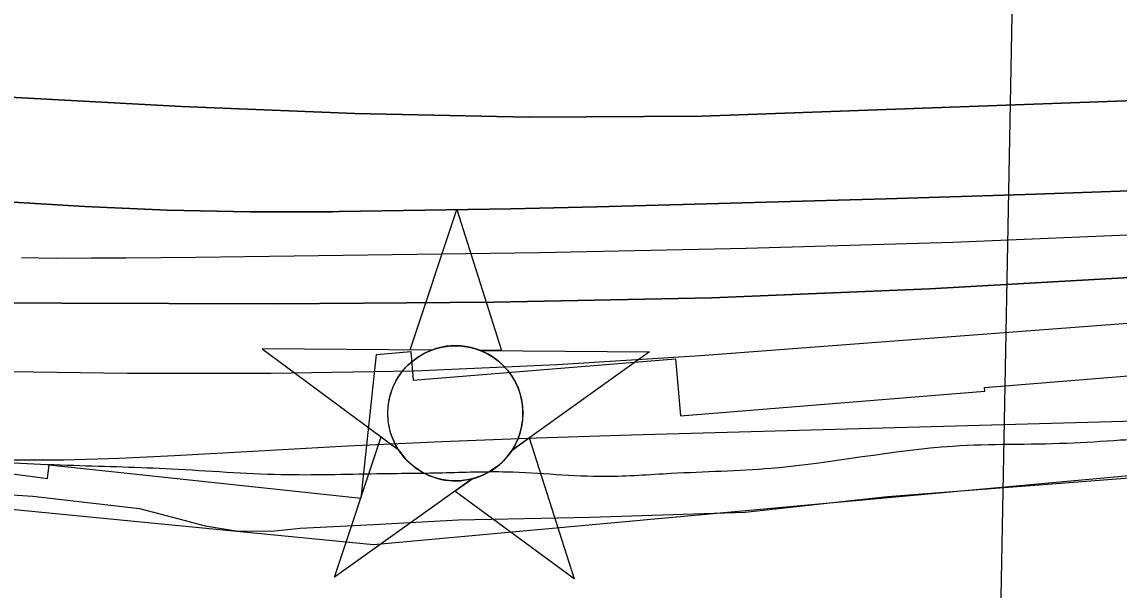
# Model space of a CAD drawing. Extents: x 3855477 to 3893699, y 299188 to 325115.
# Drawn here: x 3870416 to 3870911.8, y 310124.9 to 310381.6 of the extents above; entities that cross this region are included whole.
import ezdxf

# ---------------------------------------------------------------- set-up
doc = ezdxf.new("R2010")
doc.units = 0
for name, color, linetype in [('V-CHAN-NAID', 7, 'Continuous'), ('V-RIVR-EDGE', 7, 'Continuous'), ('V-RIVR-RANG', 7, 'Continuous'), ('V-RRAP-FSHR', 7, 'Continuous'), ('V-RRAP-RVMT', 7, 'Continuous'), ('V-SITE-VEGE', 7, 'Continuous'), ('V-TOPO-DPTH', 7, 'Continuous'), ('V-TOPO-MINR', 7, 'Continuous'), ('V-TOPO-WATR', 7, 'Continuous')]:
    doc.layers.add(name, color=color, linetype=linetype)

msp = doc.modelspace()

# ---------------------------------------------------------------- linework, layer by layer
at = {"layer": 'V-CHAN-NAID'}
for points in [[(3870600.98, 310233.31), (3870591.39, 310233.38), (3870612.51, 310296.86), (3870632.74, 310233.09), (3870623.15, 310233.16), (3870621.57, 310233.73), (3870619.48, 310234.35), (3870617.44, 310234.8), (3870615.4, 310235.11), (3870614.24, 310235.23), (3870612.7, 310235.31), (3870610.98, 310235.31), (3870609.61, 310235.24), (3870607.7, 310235.04), (3870606.34, 310234.82), (3870604.55, 310234.43), (3870603.02, 310234.01), (3870601.99, 310233.68)], [(3870600.98, 310233.31), (3870524.48, 310233.85), (3870586.05, 310188.46), (3870584.94, 310190.36), (3870584.13, 310191.99), (3870583.3, 310193.96), (3870582.6, 310196.02), (3870582.24, 310197.34), (3870581.88, 310198.96), (3870581.64, 310200.41), (3870581.45, 310202.01), (3870581.34, 310203.74), (3870581.33, 310205.32), (3870581.43, 310207.4), (3870581.62, 310209.02), (3870582.01, 310211.22), (3870582.49, 310213.14), (3870583.09, 310215.03), (3870583.75, 310216.71), (3870584.47, 310218.3), (3870585.29, 310219.83), (3870586.35, 310221.57), (3870587.38, 310223.04), (3870588.38, 310224.31), (3870589.38, 310225.45), (3870590.69, 310226.79), (3870591.74, 310227.76), (3870593.46, 310229.15), (3870594.67, 310230.02), (3870596.36, 310231.09), (3870598.09, 310232.04), (3870599.54, 310232.72)], [(3870623.15, 310233.16), (3870699.64, 310232.61), (3870637.44, 310188.09), (3870638.35, 310189.58), (3870639.33, 310191.43), (3870640.04, 310193.01), (3870640.78, 310194.97), (3870641.33, 310196.75), (3870641.73, 310198.39), (3870642.09, 310200.4), (3870642.27, 310201.97), (3870642.4, 310204.18), (3870642.37, 310206.24), (3870642.18, 310208.46), (3870641.91, 310210.22), (3870641.42, 310212.45), (3870640.78, 310214.59), (3870640.03, 310216.57), (3870639.38, 310218.02), (3870638.38, 310219.93), (3870637.31, 310221.66), (3870636.1, 310223.36), (3870634.84, 310224.9), (3870633.57, 310226.26), (3870631.94, 310227.79), (3870630.19, 310229.21), (3870628.51, 310230.38), (3870626.62, 310231.52), (3870625.15, 310232.28)], [(3870619.41, 310175.18), (3870557.21, 310130.66), (3870578.33, 310194.15), (3870586.05, 310188.46), (3870586.68, 310187.49), (3870588.07, 310185.63), (3870589.28, 310184.22), (3870590.75, 310182.71), (3870592.14, 310181.46), (3870593.59, 310180.31), (3870594.99, 310179.32), (3870596.67, 310178.28), (3870598.38, 310177.37), (3870600.18, 310176.56), (3870601.62, 310176.01), (3870603.25, 310175.48), (3870605.48, 310174.91), (3870607.01, 310174.63), (3870609.03, 310174.37), (3870610.57, 310174.27), (3870612.43, 310174.24), (3870614.12, 310174.32), (3870615.83, 310174.5), (3870617.73, 310174.81)], [(3870637.44, 310188.09), (3870645.24, 310193.67), (3870665.46, 310129.9), (3870611.61, 310169.6), (3870619.41, 310175.18), (3870621.08, 310175.66), (3870622.69, 310176.22), (3870624.85, 310177.14), (3870626.58, 310178.02), (3870628.45, 310179.13), (3870630.19, 310180.35), (3870631.74, 310181.59), (3870633.02, 310182.76), (3870634.41, 310184.18), (3870635.61, 310185.58), (3870636.73, 310187.05)]]:
    msp.add_lwpolyline(points, close=True, dxfattribs=at)
msp.add_circle((3870611.86, 310204.78), 30.54, dxfattribs=at)
at = {"layer": 'V-RIVR-EDGE'}
msp.add_spline([(3863207.1, 312832.25), (3863229.9, 312820.54), (3863243.47, 312811.76), (3863252.19, 312800.57), (3863256.05, 312790.36), (3863257.97, 312782.1), (3863257.45, 312769.48), (3863258.42, 312767.05), (3863259.86, 312761.21), (3863272.46, 312751.96), (3863294.77, 312738.3), (3863304.95, 312730.51), (3863319.49, 312720.27), (3863340.83, 312706.14), (3863351.98, 312701.74), (3863367.01, 312691.02), (3863378.16, 312682.74), (3863401.93, 312671.02), (3863427.15, 312656.39), (3863482.42, 312619.34), (3863528.48, 312589.12), (3863577.45, 312559.86), (3863604.12, 312542.31), (3863636.6, 312517.47), (3863649.69, 312508.21), (3863660.36, 312503.81), (3863682.66, 312489.67), (3863711.27, 312471.63), (3863738.91, 312455.54), (3863758.31, 312443.83), (3863780.13, 312431.15), (3863800.49, 312415.08), (3863816.98, 312406.78), (3863839.77, 312392.16), (3863862.07, 312377.53), (3863889.7, 312359.01), (3863936.74, 312330.24), (3863968.73, 312306.85), (3863983.76, 312297.1), (3864001.71, 312287.34), (3864027.41, 312273.68), (3864050.21, 312262.46), (3864086.1, 312242.94), (3864114.24, 312230.73), (3864161.77, 312206.82), (3864218.53, 312183.37), (3864252, 312168.72), (3864285.95, 312149.21), (3864306.8, 312137.5), (3864333.48, 312126.26), (3864359.68, 312113.57), (3864405.27, 312090.64), (3864433.41, 312079.88), (3864480.47, 312059.86), (3864519.76, 312042.76), (3864559.54, 312026.64), (3864597.38, 312010.03), (3864673.54, 311974.88), (3864716.23, 311957.29), (3864748.25, 311942.64), (3864782.21, 311928.47), (3864814.72, 311917.22), (3864837.52, 311908.43), (3864857.41, 311899.15), (3864870.99, 311891.83), (3864889.42, 311885.47), (3864901.55, 311881.07), (3864917.56, 311873.75), (3864943.28, 311863.97), (3864968.02, 311853.23), (3864991.31, 311844.43), (3865007.8, 311838.56), (3865027.21, 311829.77), (3865055.83, 311817.56), (3865074.26, 311810.23), (3865099.49, 311798.03), (3865169.34, 311767.26), (3865206.7, 311751.14), (3865252.77, 311727.23), (3865287.7, 311710.63), (3865320.2, 311696.47), (3865350.76, 311682.79), (3865409.45, 311654), (3865441.46, 311635.95), (3865468.12, 311618.4), (3865502.54, 311593.55), (3865519.03, 311581.85), (3865540.84, 311565.77), (3865562.17, 311550.66), (3865593.2, 311530.68), (3865614.52, 311512.66), (3865636.34, 311497.06), (3865660.58, 311479.52), (3865674.14, 311466.86), (3865694.5, 311450.78), (3865723.59, 311431.29), (3865765.78, 311405.44), (3865794.87, 311386.92), (3865822.5, 311368.39), (3865843.85, 311357.17), (3865860.82, 311347.42), (3865894.77, 311332.28), (3865922.91, 311321.04), (3865957.36, 311306.87), (3865986.95, 311294.17), (3866029.16, 311278.04), (3866067.01, 311265.32), (3866101.46, 311251.64), (3866129.6, 311241.86), (3866147.56, 311237.93), (3866169.4, 311232.04), (3866197.54, 311224.2), (3866231.02, 311212.95), (3866265.48, 311203.15), (3866285.86, 311197.28), (3866331.96, 311184.05), (3866359.13, 311172.81), (3866380.97, 311168.39), (3866393.59, 311165.93), (3866400.87, 311160.57), (3866406.69, 311158.61), (3866430.46, 311150.3), (3866466.37, 311139.04), (3866495.49, 311132.17), (3866528.98, 311121.89), (3866564.41, 311113.06), (3866587.21, 311105.72), (3866615.85, 311098.85), (3866658.07, 311087.09), (3866694.46, 311075.34), (3866714.36, 311068.5), (3866741.53, 311059.2), (3866767.26, 311055.74), (3866784.73, 311052.3), (3866816.28, 311042.02), (3866834.71, 311036.15), (3866869.17, 311024.41), (3866903.13, 311013.15), (3866908.46, 311009.25), (3866908.94, 311004.4), (3866908.93, 311002.45), (3866903.59, 311000.52), (3866900.18, 310996.65), (3866897.73, 310988.88), (3866897.73, 310988.4), (3866901.6, 310984.5), (3866906.94, 310981.09), (3866918.59, 310978.15), (3866929.75, 310976.18), (3866933.64, 310977.14), (3866939.49, 310985.38), (3866939.01, 310987.81), (3866937.55, 310989.76), (3866932.7, 310990.74), (3866923.96, 310991.73), (3866922.51, 310993.68), (3866920.58, 310999.03), (3866921.07, 311001.94), (3866923.99, 311002.9), (3866927.39, 311002.89), (3866930.79, 311002.89), (3866947.29, 310999.93), (3866980.29, 310990.62), (3867010.38, 310980.35), (3867026.39, 310974.48), (3867063.28, 310966.14), (3867093.35, 310953.43), (3867109.38, 310952.91), (3867128.79, 310946.06), (3867179.74, 310930.88), (3867221.47, 310918.15), (3867256.89, 310905.44), (3867293.29, 310893.21), (3867338.42, 310879.98), (3867369.96, 310870.68), (3867412.18, 310857.95), (3867470.89, 310839.35), (3867485.94, 310835.43), (3867499.05, 310836.85), (3867515.1, 310844.58), (3867536.99, 310860.55), (3867550.62, 310874.12), (3867558.43, 310888.67), (3867566.23, 310900.79), (3867574.99, 310909.51), (3867591.04, 310918.7), (3867596.87, 310919.17), (3867603.67, 310919.15), (3867628.42, 310912.29), (3867660.93, 310901.04), (3867685.19, 310890.78), (3867709.45, 310883.44), (3867736.15, 310878.51), (3867759.93, 310872.14), (3867775.94, 310868.22), (3867791.46, 310859.44), (3867808.43, 310849.2), (3867829.29, 310839.43), (3867855.98, 310830.14), (3867883.15, 310819.87), (3867902.07, 310812.54), (3867927.77, 310798.88), (3867944.75, 310788.64), (3867961.24, 310779.86), (3867985.98, 310770.57), (3867999.08, 310765.2), (3868011.21, 310759.83), (3868025.76, 310751.53), (3868036.42, 310744.71), (3868050.98, 310738.84), (3868071.35, 310731.02), (3868087.37, 310727.1), (3868111.65, 310724.61), (3868125.24, 310721.18), (3868147.07, 310712.38), (3868174.73, 310704.06), (3868197.53, 310695.75), (3868214.51, 310689.88), (3868239.25, 310677.19), (3868260.6, 310670.82), (3868284.39, 310666.39), (3868316.91, 310659.51), (3868344.09, 310653.62), (3868376.61, 310646.74), (3868410.11, 310641.32), (3868440.2, 310636.87), (3868468.84, 310632.43), (3868492.15, 310629.46), (3868518.36, 310623.08), (3868536.81, 310623.03), (3868547.5, 310623.49), (3868562.54, 310620.54), (3868580.98, 310615.15), (3868596.52, 310614.14), (3868609.13, 310608.77), (3868621.28, 310608.74), (3868632.93, 310606.77), (3868646.03, 310603.34), (3868659.62, 310598.93), (3868680.48, 310591.6), (3868697.95, 310586.7), (3868708.15, 310587.64), (3868719.32, 310587.62), (3868733.4, 310585.64), (3868758.15, 310579.75), (3868781.45, 310573.87), (3868804.75, 310569.92), (3868819.79, 310566), (3868824.16, 310565.99), (3868832.91, 310567.91), (3868838.74, 310567.9), (3868853.79, 310568.34), (3868866.9, 310566.37), (3868878.06, 310563.91), (3868891.66, 310564.37), (3868904.29, 310564.33), (3868919.83, 310562.84), (3868941.18, 310556.47), (3868965.45, 310550.59), (3869003.79, 310543.69), (3869038.26, 310539.72), (3869049.91, 310537.75), (3869068.35, 310532.36), (3869091.66, 310530.85), (3869110.6, 310529.34), (3869128.56, 310526.39), (3869142.14, 310518.58), (3869157.65, 310506.89), (3869177.03, 310489.84), (3869190.12, 310479.13), (3869202.24, 310469.87), (3869217.27, 310463.03), (3869242.99, 310454.72), (3869275.02, 310445.89), (3869292.98, 310441.48), (3869305.61, 310442.42), (3869320.65, 310438.5), (3869355.6, 310430.64), (3869392, 310421.32), (3869425, 310412.5), (3869458.47, 310398.82), (3869488.06, 310385.15), (3869524.93, 310367.09), (3869555.97, 310351.96), (3869578.28, 310338.79), (3869601.56, 310328.54), (3869624.37, 310322.17), (3869655.92, 310315.77), (3869691.36, 310308.89), (3869727.76, 310299.57), (3869752.51, 310295.14), (3869779.21, 310289.73), (3869816.1, 310283.33), (3869843.77, 310279.37), (3869864.64, 310274.47), (3869888.9, 310264.69), (3869906.36, 310256.88), (3869925.78, 310252.46), (3869942.27, 310244.65), (3869966.04, 310233.42), (3869989.33, 310228.02), (3870019.42, 310219.21), (3870039.33, 310217.21), (3870097.58, 310207.36), (3870123.31, 310204.87), (3870164.57, 310196.51), (3870192.73, 310192.07), (3870226.71, 310187.61), (3870265.07, 310185.09), (3870295.66, 310184.04), (3870321.89, 310184.95), (3870353.46, 310186.33), (3870391.33, 310183.81), (3870439.4, 310181.26), (3870483.59, 310179.69), (3870533.12, 310177.14), (3870576.34, 310177.52), (3870605.97, 310177.93), (3870635.1, 310178.35), (3870679.78, 310176.29), (3870709.4, 310177.68), (3870754.57, 310179.99), (3870836.67, 310189.99), (3870888.15, 310191.32), (3870912.44, 310192.72), (3870946.44, 310195.06), (3870977.53, 310199.35), (3871022.23, 310209.44), (3871049.94, 310218.6), (3871070.83, 310224.86), (3871091.71, 310224.81), (3871110.65, 310223.79), (3871127.64, 310219.86), (3871149.47, 310210.1), (3871180.03, 310195.94), (3871198.46, 310187.64), (3871229.52, 310178.82), (3871247, 310177.32), (3871265.94, 310176.3), (3871287.78, 310173.33), (3871310.6, 310170.85), (3871328.56, 310167.41), (3871341.18, 310165.92), (3871353.81, 310165.4), (3871367.9, 310169.25), (3871397.54, 310175.98), (3871415.03, 310178.36), (3871443.69, 310181.69), (3871467.01, 310183.57), (3871496.64, 310185.93), (3871534.04, 310188.75), (3871547.64, 310190.66), (3871571.93, 310194.48), (3871607.88, 310199.74), (3871648.21, 310206.44), (3871686.11, 310215.08), (3871735.18, 310226.13), (3871771.63, 310234.78), (3871791.05, 310234.74), (3871801.26, 310238.6), (3871824.1, 310243.4), (3871860.54, 310252.05), (3871894.55, 310256.33), (3871929.03, 310257.71), (3871967.4, 310258.58), (3872001.39, 310258.01), (3872037.81, 310256.95), (3872067.43, 310255.42), (3872101.91, 310257.76), (3872149.99, 310258.62), (3872177.19, 310260.49), (3872227.24, 310270.57), (3872274.36, 310278.22), (3872295.74, 310280.11), (3872312.25, 310280.07), (3872321.48, 310280.05), (3872332.65, 310280.5), (3872352.09, 310286.28), (3872372.97, 310287.2), (3872405.99, 310287.61), (3872422.02, 310288.54), (3872452.63, 310292.35), (3872488.1, 310300.03), (3872537.17, 310311.56), (3872583.81, 310317.76), (3872632.87, 310322.5), (3872668.83, 310329.21), (3872731.01, 310339.74), (3872796.12, 310351.23), (3872849.08, 310364.21), (3872896.22, 310376.72), (3872941.91, 310393.61), (3872970.6, 310407.62), (3873015.32, 310426.45), (3873066.38, 310453.03), (3873096.04, 310468.5), (3873133.96, 310485.4), (3873164.6, 310501.84), (3873227.81, 310533.73), (3873273.03, 310558.39), (3873325.55, 310585.94), (3873391.68, 310620.74), (3873435.45, 310646.86), (3873470.95, 310665.22), (3873502.08, 310685.06), (3873530.77, 310699.56), (3873577.92, 310719.35), (3873620.71, 310740.61), (3873650.86, 310754.62), (3873683.44, 310774.45), (3873708.26, 310795.27), (3873753.02, 310827.21), (3873787.58, 310858.21), (3873822.14, 310892.6), (3873850.36, 310914.39), (3873872.25, 310928.42), (3873893.66, 310947.3), (3873917.02, 310966.19), (3873944.27, 310988.94), (3873975.42, 311014.6), (3874011.42, 311043.17), (3874039.17, 311069.32), (3874068.88, 311102.76), (3874102.98, 311145.41), (3874137.56, 311188.06), (3874145.83, 311194.84), (3874157.5, 311200.15), (3874165.27, 311200.62), (3874172.56, 311200.11), (3874181.27, 311186.5), (3874183.22, 311173.88)], degree=3, dxfattribs=at)
at = {"layer": 'V-RIVR-RANG'}
msp.add_line((3870855.33, 309952.56), (3870876.69, 311092.36), dxfattribs=at)
at = {"layer": 'V-RRAP-FSHR'}
msp.add_lwpolyline([(3865854.44, 311446.98), (3867462.68, 310909.47), (3868014.07, 310756.85), (3868561.28, 310579.87), (3868891.57, 310484.21), (3869212.01, 310426.81), (3869707.46, 310257.01), (3870239.88, 310178.09), (3870574.79, 310145.51), (3871160.36, 310198.85), (3872092.5, 310231.31)], dxfattribs=at)
at = {"layer": 'V-RRAP-RVMT'}
for points in [[(3869857.01, 310272.47), (3869995.53, 310253.86), (3869992.4, 310230.42), (3870129.47, 310212.12), (3870129.35, 310211.17), (3870285.01, 310190.39), (3870285.49, 310194.23), (3870427.47, 310175.3), (3870428.29, 310181.54), (3870569.33, 310166.48), (3870576.27, 310231.38)], [(3870576.27, 310231.38), (3870591.68, 310232.63), (3870592.74, 310219.72), (3870711.36, 310229.32), (3870713.51, 310203.6), (3870851.14, 310214.81), (3870851, 310216.48), (3870975.43, 310226.58), (3870974.37, 310239.27), (3871095.41, 310249.18), (3871095.28, 310250.81), (3871201.62, 310259.5), (3871203.12, 310241.02), (3871323.05, 310250.78)]]:
    msp.add_lwpolyline(points, dxfattribs=at)
at = {"layer": 'V-SITE-VEGE'}
msp.add_lwpolyline([(3870378.17, 310170.06), (3870420.86, 310167.31), (3870469.12, 310161.77), (3870487.45, 310156.87), (3870498.8, 310153.99), (3870512.74, 310151.62), (3870528.86, 310151.57), (3870541.74, 310152.82), (3870574.83, 310154.57), (3870613.21, 310156.64), (3870672.74, 310157.88), (3870742.77, 310160.16), (3870807.08, 310167.1), (3870932.17, 310176.75)], dxfattribs=at)
at = {"layer": 'V-TOPO-DPTH'}
for points in [[(3872399.93, 310410.25), (3871190.37, 310357.02), (3871177.64, 310356.86), (3871164.91, 310356.55), (3871152.18, 310356.14), (3871139.46, 310355.59), (3871126.74, 310354.95), (3871112, 310354.12), (3871091.91, 310353.03), (3871071.83, 310352.01), (3871051.73, 310351.1), (3871031.63, 310350.25), (3870723.18, 310339.1), (3870644.83, 310338.57), (3870566.48, 310340.24), (3870488.15, 310343.38), (3870338.19, 310351.51), (3870334.86, 310351.78), (3870331.55, 310352.16), (3870328.26, 310352.72), (3870324.98, 310353.38), (3870300.52, 310359.04), (3869598.03, 310593.66)], [(3872399.93, 310410.25), (3871190.37, 310357.02), (3871177.64, 310356.86), (3871164.91, 310356.55), (3871152.18, 310356.14), (3871139.46, 310355.59), (3871126.74, 310354.95), (3871112, 310354.12), (3871091.91, 310353.03), (3871071.83, 310352.01), (3871051.73, 310351.1), (3871031.63, 310350.25), (3870723.18, 310339.1), (3870644.83, 310338.57), (3870566.48, 310340.24), (3870488.15, 310343.38), (3870338.19, 310351.51), (3870334.86, 310351.78), (3870331.55, 310352.16), (3870328.26, 310352.72), (3870324.98, 310353.38), (3870300.52, 310359.04), (3869598.03, 310593.66)], [(3869526.39, 310377.06), (3870335.2, 310187.73), (3870360.03, 310185.51), (3870384.96, 310184.15), (3870409.96, 310183.75), (3870434.95, 310183.79), (3870459.93, 310184.5), (3870484.91, 310185.64), (3870520.37, 310187.72), (3870563.08, 310190.04), (3870605.8, 310192.09), (3870648.54, 310193.73), (3870691.29, 310195.11), (3871206.81, 310209.34), (3871222.42, 310209.19), (3872508.89, 310309.43)], [(3870337.19, 310254.91), (3870530.66, 310254.27), (3870629.19, 310254.96), (3870727.69, 310257), (3870826.12, 310261.08), (3870924.52, 310266.52), (3871204.64, 310284.89), (3871212.38, 310285.35), (3871220.12, 310285.74), (3871227.87, 310286.02), (3871235.62, 310286.24), (3871256.7, 310286.69), (3871260.15, 310286.59), (3871261.86, 310286.39), (3871265.26, 310285.76), (3871266.93, 310285.32), (3871270.19, 310284.16), (3872459.66, 310346.5)], [(3872459.66, 310346.5), (3871270.19, 310284.16), (3871266.93, 310285.32), (3871265.26, 310285.76), (3871261.86, 310286.39), (3871260.15, 310286.59), (3871256.7, 310286.69), (3871235.62, 310286.24), (3871227.87, 310286.02), (3871220.12, 310285.74), (3871212.38, 310285.35), (3871204.64, 310284.89), (3870924.52, 310266.52), (3870826.12, 310261.08), (3870727.69, 310257), (3870629.19, 310254.96), (3870530.66, 310254.27), (3870337.19, 310254.91)], [(3871325.57, 310320.03), (3871261.75, 310319.44), (3871237, 310319.07), (3871212.25, 310318.49), (3871187.51, 310317.6), (3871162.78, 310316.51), (3871077.03, 310312.22), (3871009.42, 310309.06), (3870941.8, 310306.19), (3870874.16, 310303.78), (3870806.51, 310301.66), (3870714.59, 310299.09), (3870675.77, 310298.09), (3870636.94, 310297.21), (3870598.11, 310296.5), (3870559.28, 310295.91), (3870556.39, 310295.87), (3870519.02, 310295.88), (3870481.66, 310296.54), (3870444.34, 310298.18), (3870407.04, 310300.47)], [(3870407.04, 310300.47), (3870444.34, 310298.18), (3870481.66, 310296.54), (3870519.02, 310295.88), (3870556.39, 310295.87), (3870559.28, 310295.91), (3870598.11, 310296.5), (3870636.94, 310297.21), (3870675.77, 310298.09), (3870714.59, 310299.09), (3870806.51, 310301.66), (3870874.16, 310303.78), (3870941.8, 310306.19), (3871009.42, 310309.06), (3871077.03, 310312.22), (3871162.78, 310316.51), (3871187.51, 310317.6), (3871212.25, 310318.49), (3871237, 310319.07), (3871261.75, 310319.44), (3871325.57, 310320.03)]]:
    msp.add_lwpolyline(points, dxfattribs=at)
at = {"layer": 'V-TOPO-MINR'}
for points in [[(3869598.03, 310593.66), (3870300.52, 310359.04), (3870324.98, 310353.38), (3870328.26, 310352.72), (3870331.55, 310352.16), (3870334.86, 310351.78), (3870338.19, 310351.51), (3870488.15, 310343.38), (3870566.48, 310340.24), (3870644.83, 310338.57), (3870723.18, 310339.1), (3871031.63, 310350.25), (3871051.73, 310351.1), (3871071.83, 310352.01), (3871091.91, 310353.03), (3871112, 310354.12), (3871126.74, 310354.95), (3871139.46, 310355.59), (3871152.18, 310356.14), (3871164.91, 310356.55), (3871177.64, 310356.86), (3871190.37, 310357.02), (3872399.93, 310410.25)], [(3869602.08, 310494.11), (3870334.28, 310226.22), (3870351.07, 310225), (3870367.91, 310224.33), (3870463.73, 310222.93), (3870528.5, 310222.87), (3870593.23, 310223.97), (3870657.91, 310226.82), (3870722.55, 310230.85), (3871164.47, 310264.36), (3871174.65, 310264.91), (3871184.83, 310265.16), (3871195.01, 310264.97), (3871205.19, 310264.48), (3872466.56, 310324.76)], [(3870415.79, 310275.11), (3870431.53, 310274.93), (3870447.28, 310274.97), (3870463.04, 310275.06), (3870478.79, 310275.2), (3870494.54, 310275.38), (3870649.85, 310277.47), (3870743.24, 310279.35), (3870836.6, 310282.07), (3870929.91, 310286.04), (3871023.19, 310290.85), (3871184.14, 310300.24), (3871200.2, 310301.07), (3871216.27, 310301.77), (3871232.34, 310302.27), (3871248.42, 310302.63), (3871291.16, 310303.33), (3871294.72, 310303.28), (3871298.27, 310303.09), (3871301.8, 310302.7), (3871305.32, 310302.16), (3871308.81, 310301.42), (3872394.34, 310358.21)], [(3870337.19, 310254.91), (3870530.66, 310254.27), (3870629.19, 310254.96), (3870727.69, 310257), (3870826.12, 310261.08), (3870924.52, 310266.52), (3871204.64, 310284.89), (3871212.38, 310285.35), (3871220.12, 310285.74), (3871227.87, 310286.02), (3871235.62, 310286.24), (3871256.7, 310286.69), (3871260.15, 310286.59), (3871261.86, 310286.39), (3871265.26, 310285.76), (3871266.93, 310285.32), (3871270.19, 310284.16), (3872459.66, 310346.5)], [(3870407.04, 310300.47), (3870444.34, 310298.18), (3870481.66, 310296.54), (3870519.02, 310295.88), (3870556.39, 310295.87), (3870559.28, 310295.91), (3870598.11, 310296.5), (3870636.94, 310297.21), (3870675.77, 310298.09), (3870714.59, 310299.09), (3870806.51, 310301.66), (3870874.16, 310303.78), (3870941.8, 310306.19), (3871009.42, 310309.06), (3871077.03, 310312.22), (3871162.78, 310316.51), (3871187.51, 310317.6), (3871212.25, 310318.49), (3871237, 310319.07), (3871261.75, 310319.44), (3871325.57, 310320.03)]]:
    msp.add_lwpolyline(points, dxfattribs=at)
at = {"layer": 'V-TOPO-WATR'}
msp.add_lwpolyline([(3869526.39, 310377.06), (3870335.2, 310187.73), (3870360.03, 310185.51), (3870384.96, 310184.15), (3870409.96, 310183.75), (3870434.95, 310183.79), (3870459.93, 310184.5), (3870484.91, 310185.64), (3870520.37, 310187.72), (3870563.08, 310190.04), (3870605.8, 310192.09), (3870648.54, 310193.73), (3870691.29, 310195.11), (3871206.81, 310209.34), (3871222.42, 310209.19), (3872508.89, 310309.43)], dxfattribs=at)

doc.saveas('drawing.dxf')
